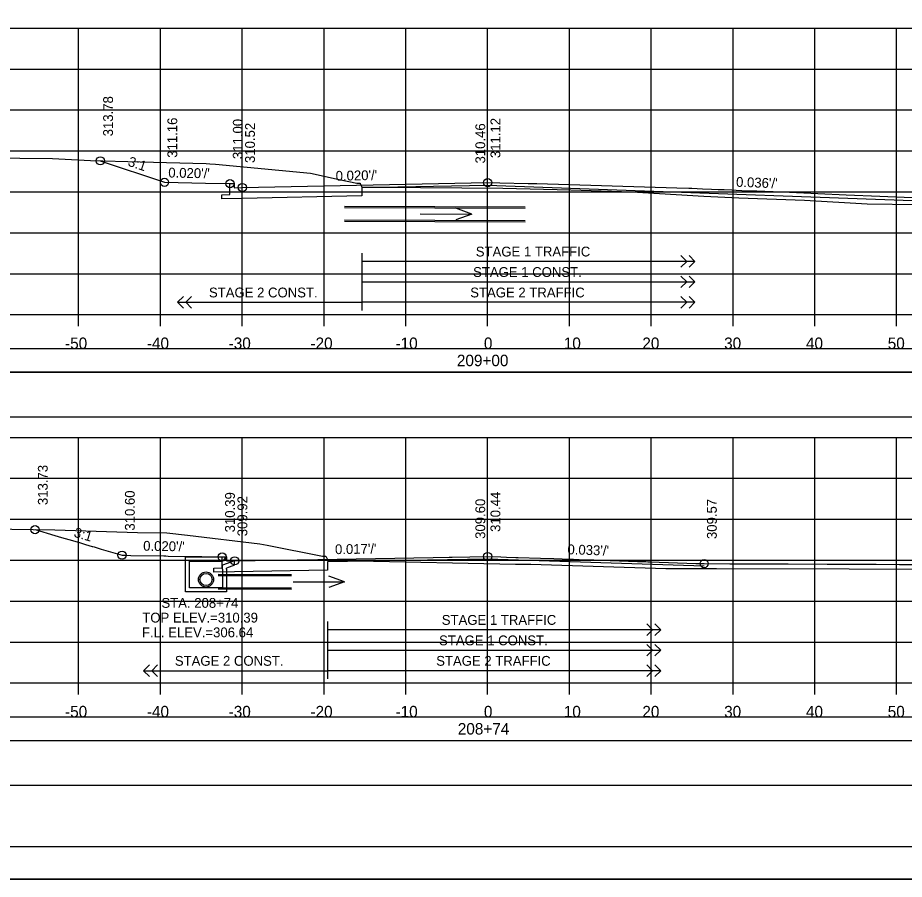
# Model space of a CAD drawing. Extents: x 1368122 to 1710785, y 373130 to 557566.
# Drawn here: x 1369964.8 to 1370073.2, y 374837 to 374942.3 of the extents above; entities that cross this region are included whole.
import ezdxf

# ---------------------------------------------------------------- set-up
doc = ezdxf.new("R2010")
doc.units = 0
for name, color, linetype in [('R_Alt Surface', 7, 'Continuous'), ('R_Axis', 7, 'Continuous'), ('R_Axis Annot', 7, 'Continuous'), ('R_Border', 7, 'Continuous'), ('R_Exist Surface', 7, 'Continuous'), ('R_Fin Surface', 7, 'Continuous'), ('R_Grid', 7, 'Continuous'), ('R_No Plot', 7, 'Continuous'), ('R_Striping', 7, 'Continuous'), ('R_Water', 7, 'Continuous'), ('R_Water Annot', 7, 'Continuous'), ('R_Xsect Elev', 7, 'Continuous'), ('R_Xsect Slope', 7, 'Continuous')]:
    doc.layers.add(name, color=color, linetype=linetype)

msp = doc.modelspace()

# ---------------------------------------------------------------- linework, layer by layer
for points in [[(1369873.09, 374899), (1370171.39, 374899), (1370171.39, 374901.82), (1369873.09, 374901.82)], [(1369873.09, 374893.54), (1370171.39, 374893.54), (1370171.39, 374898.95), (1369873.09, 374898.95)], [(1369873.09, 374854), (1370171.39, 374854), (1370171.39, 374856.82), (1369873.09, 374856.82)], [(1369873.09, 374848.54), (1370171.39, 374848.54), (1370171.39, 374853.95), (1369873.09, 374853.95)]]:
    msp.add_lwpolyline(points, close=True)
at = {"layer": 'R_Alt Surface'}
for points in [[(1370089.97, 374919.34), (1370022.24, 374921.8), (1370006.85, 374921.5), (1370006.85, 374920.5), (1369992.24, 374920.2), (1369989.74, 374920.15), (1369989.74, 374920.65), (1369990.74, 374920.67), (1369990.74, 374922.01)], [(1370048.7, 374875.26), (1370022.24, 374876.13), (1370002.68, 374875.79), (1370002.68, 374874.79), (1369991.31, 374874.6), (1369988.78, 374874.54), (1369988.78, 374875.04), (1369989.79, 374875.06), (1369989.79, 374876.41)]]:
    msp.add_lwpolyline(points, dxfattribs=at)
at = {"layer": 'R_Axis'}
for p, q in [((1369872.24, 374906.01), (1370172.24, 374906.01)), ((1369972.24, 374904.61), (1369972.24, 374906.01)), ((1369982.24, 374904.61), (1369982.24, 374906.01)), ((1369992.24, 374904.61), (1369992.24, 374906.01)), ((1370002.24, 374904.61), (1370002.24, 374906.01)), ((1370012.24, 374904.61), (1370012.24, 374906.01)), ((1370022.24, 374904.61), (1370022.24, 374906.01)), ((1370032.24, 374904.61), (1370032.24, 374906.01)), ((1370042.24, 374904.61), (1370042.24, 374906.01)), ((1370052.24, 374904.61), (1370052.24, 374906.01)), ((1370062.24, 374904.61), (1370062.24, 374906.01)), ((1370072.24, 374904.61), (1370072.24, 374906.01)), ((1369872.24, 374861.01), (1370172.24, 374861.01)), ((1369972.24, 374859.61), (1369972.24, 374861.01)), ((1369982.24, 374859.61), (1369982.24, 374861.01)), ((1369992.24, 374859.61), (1369992.24, 374861.01)), ((1370002.24, 374859.61), (1370002.24, 374861.01)), ((1370012.24, 374859.61), (1370012.24, 374861.01)), ((1370022.24, 374859.61), (1370022.24, 374861.01)), ((1370032.24, 374859.61), (1370032.24, 374861.01)), ((1370042.24, 374859.61), (1370042.24, 374861.01)), ((1370052.24, 374859.61), (1370052.24, 374861.01)), ((1370062.24, 374859.61), (1370062.24, 374861.01)), ((1370072.24, 374859.61), (1370072.24, 374861.01))]:
    msp.add_line(p, q, dxfattribs=at)
at = {"layer": 'R_Border'}
msp.add_line((1370180.42, 374841.01), (1369864.24, 374841.01), dxfattribs=at)
at = {"layer": 'R_Exist Surface'}
for points in [[(1369961.03, 374925.15), (1369969.03, 374925.09), (1369973.7, 374924.82), (1369979.78, 374924.67), (1369987.82, 374924.45), (1369988.27, 374924.44), (1369988.96, 374924.38), (1370000.59, 374923.3), (1370004.09, 374922.53), (1370006.24, 374922.07), (1370006.28, 374922.07), (1370006.65, 374922.08), (1370006.66, 374922.03), (1370006.85, 374921.58), (1370009.01, 374921.56), (1370024.1, 374921.46), (1370032.42, 374921.26), (1370039.86, 374921), (1370048.68, 374920.48), (1370052.94, 374920.29), (1370060.98, 374919.98), (1370068.62, 374919.56), (1370074.8, 374919.47)], [(1369961.38, 374879.83), (1369969.34, 374879.71), (1369979.45, 374879.41), (1369983.02, 374879.37), (1369985.56, 374879.05), (1369994.37, 374878), (1369995.28, 374877.85), (1370002.05, 374876.52), (1370002.41, 374876.52), (1370002.47, 374876.52), (1370002.65, 374876.09), (1370002.68, 374876.02), (1370003.93, 374876), (1370006.36, 374875.93), (1370025.64, 374875.54), (1370027.52, 374875.51), (1370044.04, 374875.01), (1370044.92, 374875), (1370048.85, 374874.98), (1370049.85, 374874.98), (1370050.2, 374874.98), (1370066.45, 374874.95), (1370079.46, 374874.93)]]:
    msp.add_lwpolyline(points, dxfattribs=at)
at = {"layer": 'R_Fin Surface'}
for points in [[(1369974.89, 374924.79), (1369982.74, 374922.17), (1369987.74, 374922.07), (1369990.74, 374922.01), (1369991.24, 374922.01), (1369991.24, 374921.51), (1369992.24, 374921.53), (1370022.24, 374922.13), (1370023.73, 374922.1), (1370027.2, 374922.03), (1370028.25, 374922.01), (1370045.35, 374921.51), (1370046.84, 374921.45), (1370047.19, 374921.44), (1370048.52, 374921.39), (1370049.61, 374921.34), (1370050.42, 374921.31), (1370051.17, 374921.28), (1370052.08, 374921.24), (1370052.6, 374921.22), (1370053.31, 374921.19), (1370054.28, 374921.15), (1370054.96, 374921.12), (1370055.12, 374921.11), (1370055.13, 374921.11), (1370059.14, 374920.95), (1370066.05, 374920.66), (1370070.19, 374920.49), (1370083.98, 374919.92)], [(1369966.91, 374879.74), (1369969.32, 374879.03), (1369970.15, 374878.79), (1369971.48, 374878.4), (1369972.46, 374878.11), (1369973.06, 374877.93), (1369973.89, 374877.69), (1369973.97, 374877.67), (1369974.12, 374877.62), (1369974.98, 374877.37), (1369977.55, 374876.62), (1369977.68, 374876.62), (1369977.7, 374876.62), (1369977.71, 374876.62), (1369978.1, 374876.61), (1369978.62, 374876.6), (1369982.66, 374876.53), (1369982.9, 374876.53), (1369983.2, 374876.52), (1369986.76, 374876.46), (1369987.29, 374876.45), (1369989.41, 374876.41), (1369989.79, 374876.41), (1369989.93, 374876.41), (1369990.3, 374876.41), (1369990.3, 374876.14), (1369990.3, 374875.91), (1369991.31, 374875.93), (1370001.47, 374876.09), (1370015.59, 374876.34), (1370017.53, 374876.37), (1370017.89, 374876.38), (1370022.24, 374876.46), (1370023.84, 374876.41), (1370024.54, 374876.38), (1370025.7, 374876.35), (1370025.97, 374876.34), (1370028.68, 374876.25), (1370030.34, 374876.2), (1370032.38, 374876.13), (1370032.73, 374876.12), (1370034.14, 374876.07), (1370035.21, 374876.04), (1370035.46, 374876.03), (1370036.1, 374876.01), (1370040.57, 374875.86), (1370040.89, 374875.85), (1370041.14, 374875.84), (1370041.59, 374875.83), (1370041.84, 374875.82), (1370041.96, 374875.82), (1370042.1, 374875.81), (1370047.7, 374875.62), (1370047.73, 374875.62), (1370047.75, 374875.62), (1370047.76, 374875.62), (1370047.76, 374875.62), (1370048.7, 374875.59)], [(1370048.7, 374875.59), (1370051.84, 374875.58), (1370056.85, 374875.56), (1370057.8, 374875.56), (1370058.99, 374875.55), (1370063.76, 374875.54), (1370067.24, 374875.52), (1370069.19, 374875.51), (1370069.2, 374875.51), (1370069.21, 374875.51), (1370069.43, 374875.51), (1370069.57, 374875.51), (1370069.58, 374875.51), (1370069.59, 374875.51), (1370069.67, 374875.51), (1370069.72, 374875.51), (1370072.58, 374875.49), (1370075.06, 374875.48)]]:
    msp.add_lwpolyline(points, dxfattribs=at)
at = {"layer": 'R_Grid'}
for p, q in [((1369872.24, 374941.01), (1370172.24, 374941.01)), ((1369972.24, 374906.01), (1369972.24, 374941.01)), ((1369982.24, 374906.01), (1369982.24, 374941.01)), ((1369992.24, 374906.01), (1369992.24, 374941.01)), ((1370002.24, 374906.01), (1370002.24, 374941.01)), ((1370012.24, 374906.01), (1370012.24, 374941.01)), ((1370022.24, 374906.01), (1370022.24, 374941.01)), ((1370032.24, 374906.01), (1370032.24, 374941.01)), ((1370042.24, 374906.01), (1370042.24, 374941.01)), ((1370052.24, 374906.01), (1370052.24, 374941.01)), ((1370062.24, 374906.01), (1370062.24, 374941.01)), ((1370072.24, 374906.01), (1370072.24, 374941.01)), ((1369872.24, 374936.01), (1370172.24, 374936.01)), ((1369872.24, 374931.01), (1370172.24, 374931.01)), ((1369872.24, 374926.01), (1370172.24, 374926.01)), ((1369872.24, 374921.01), (1370172.24, 374921.01)), ((1369872.24, 374916.01), (1370172.24, 374916.01)), ((1369872.24, 374911.01), (1370172.24, 374911.01)), ((1369872.24, 374906.01), (1370172.24, 374906.01)), ((1369872.24, 374891.01), (1370172.24, 374891.01)), ((1369972.24, 374861.01), (1369972.24, 374891.01)), ((1369982.24, 374861.01), (1369982.24, 374891.01)), ((1369992.24, 374861.01), (1369992.24, 374891.01)), ((1370002.24, 374861.01), (1370002.24, 374891.01)), ((1370012.24, 374861.01), (1370012.24, 374891.01)), ((1370022.24, 374861.01), (1370022.24, 374891.01)), ((1370032.24, 374861.01), (1370032.24, 374891.01)), ((1370042.24, 374861.01), (1370042.24, 374891.01)), ((1370052.24, 374861.01), (1370052.24, 374891.01)), ((1370062.24, 374861.01), (1370062.24, 374891.01)), ((1370072.24, 374861.01), (1370072.24, 374891.01)), ((1369872.24, 374886.01), (1370172.24, 374886.01)), ((1369872.24, 374881.01), (1370172.24, 374881.01)), ((1369872.24, 374876.01), (1370172.24, 374876.01)), ((1369872.24, 374871.01), (1370172.24, 374871.01)), ((1369872.24, 374866.01), (1370172.24, 374866.01)), ((1369872.24, 374861.01), (1370172.24, 374861.01))]:
    msp.add_line(p, q, dxfattribs=at)
at = {"layer": 'R_No Plot'}
for p, q in [((1370004.76, 374919.26), (1370026.82, 374919.17)), ((1370004.76, 374917.42), (1370026.82, 374917.33)), ((1369989.28, 374874.32), (1369998.25, 374874.28)), ((1369989.28, 374872.49), (1369998.25, 374872.45)), ((1369851.84, 374837.03), (1370185.17, 374837.03))]:
    msp.add_line(p, q, dxfattribs=at)
for points in [[(1369851.83, 375050.37), (1370185.17, 375050.37), (1370185.17, 374837.03), (1369851.83, 374837.03)], [(1370098.16, 375046.47), (1370117.78, 375046.47), (1370117.78, 375036.59), (1370133.89, 375036.59), (1370157.09, 375036.59), (1370157.21, 375008.44), (1370180.42, 375008.44), (1370180.42, 374841.01), (1369864.24, 374841.01), (1369864.24, 375046.47)]]:
    msp.add_lwpolyline(points, close=True, dxfattribs=at)
for centre, radius in [((1369974.89, 374924.79), 0.5), ((1369982.74, 374922.17), 0.5), ((1369990.74, 374922.01), 0.5), ((1369992.24, 374921.53), 0.5), ((1370022.24, 374922.13), 0.5), ((1369966.91, 374879.74), 0.5), ((1369977.55, 374876.62), 0.5), ((1369989.79, 374876.41), 0.5), ((1369991.31, 374875.93), 0.5), ((1370022.24, 374876.46), 0.5), ((1370048.7, 374875.59), 0.5), ((1369987.81, 374873.65), 0.917)]:
    msp.add_circle(centre, radius, dxfattribs=at)
at = {"layer": 'R_Striping'}
for p, q in [((1370046.57, 374912.51), (1370045.86, 374913.22)), ((1370047.57, 374912.51), (1370046.86, 374913.22)), ((1370045.86, 374911.81), (1370046.57, 374912.51)), ((1370046.86, 374911.81), (1370047.57, 374912.51)), ((1370046.57, 374910.01), (1370045.86, 374910.72)), ((1370045.86, 374909.31), (1370046.57, 374910.01)), ((1370047.57, 374910.01), (1370046.86, 374910.72)), ((1370046.86, 374909.31), (1370047.57, 374910.01)), ((1369984.34, 374907.51), (1369985.05, 374908.22)), ((1369985.34, 374907.51), (1369986.05, 374908.22)), ((1370046.57, 374907.51), (1370045.86, 374908.22)), ((1370047.57, 374907.51), (1370046.86, 374908.22)), ((1369984.34, 374907.51), (1370006.85, 374907.51)), ((1369985.05, 374906.81), (1369984.34, 374907.51)), ((1369986.05, 374906.81), (1369985.34, 374907.51)), ((1370045.86, 374906.81), (1370046.57, 374907.51)), ((1370046.86, 374906.81), (1370047.57, 374907.51)), ((1370042.4, 374867.51), (1370041.69, 374868.22)), ((1370041.69, 374866.81), (1370042.4, 374867.51)), ((1370043.4, 374867.51), (1370042.69, 374868.22)), ((1370042.69, 374866.81), (1370043.4, 374867.51)), ((1370042.4, 374865.01), (1370041.69, 374865.72)), ((1370043.4, 374865.01), (1370042.69, 374865.72)), ((1370041.69, 374864.31), (1370042.4, 374865.01)), ((1370042.69, 374864.31), (1370043.4, 374865.01)), ((1369980.18, 374862.51), (1369980.89, 374863.22)), ((1369981.18, 374862.51), (1369981.89, 374863.22)), ((1370042.4, 374862.51), (1370041.69, 374863.22)), ((1370043.4, 374862.51), (1370042.69, 374863.22)), ((1369980.18, 374862.51), (1370002.68, 374862.51)), ((1369980.89, 374861.81), (1369980.18, 374862.51)), ((1369981.89, 374861.81), (1369981.18, 374862.51)), ((1370041.69, 374861.81), (1370042.4, 374862.51)), ((1370042.69, 374861.81), (1370043.4, 374862.51))]:
    msp.add_line(p, q, dxfattribs=at)
for points in [[(1370006.85, 374913.51), (1370006.85, 374906.51)], [(1370047.57, 374912.51), (1370006.85, 374912.51)], [(1370006.85, 374910.01), (1370047.57, 374910.01)], [(1370047.57, 374907.51), (1370006.85, 374907.51)], [(1370002.68, 374868.51), (1370002.68, 374861.51)], [(1370043.4, 374867.51), (1370002.68, 374867.51)], [(1370002.68, 374865.01), (1370043.4, 374865.01)], [(1370043.4, 374862.51), (1370002.68, 374862.51)]]:
    msp.add_lwpolyline(points, dxfattribs=at)
at = {"layer": 'R_Water'}
for p, q in [((1370004.76, 374919.09), (1370026.82, 374919)), ((1370004.76, 374917.59), (1370026.82, 374917.5)), ((1369985.31, 374876.4), (1369990.06, 374876.4)), ((1369985.31, 374874.9), (1369985.31, 374876.4)), ((1369990.14, 374876.24), (1369989.81, 374875.9)), ((1369990.14, 374876.24), (1369990.06, 374876.4)), ((1369985.81, 374874.9), (1369985.81, 374875.9)), ((1369985.81, 374875.9), (1369989.81, 374875.9)), ((1369991.31, 374875.92), (1369989.81, 374875.4)), ((1369989.81, 374874.9), (1369989.81, 374875.4)), ((1369991.31, 374875.4), (1369990.31, 374875.05)), ((1369989.28, 374874.15), (1369998.25, 374874.12)), ((1369990.31, 374874.9), (1369990.31, 374875.05)), ((1369989.28, 374872.65), (1369998.25, 374872.62))]:
    msp.add_line(p, q, dxfattribs=at)
for points in [[(1369991.31, 374875.4), (1369991.31, 374875.92)], [(1369990.31, 374874.9), (1369990.31, 374872.15), (1369987.81, 374872.15), (1369985.31, 374872.15), (1369985.31, 374874.9)], [(1369989.81, 374874.9), (1369989.81, 374872.65), (1369987.81, 374872.65), (1369985.81, 374872.65), (1369985.81, 374874.9)]]:
    msp.add_lwpolyline(points, dxfattribs=at)
msp.add_circle((1369987.81, 374873.65), 0.75, dxfattribs=at)
at = {"layer": 'R_Water Annot'}
for p, q in [((1370020.29, 374918.29), (1370018.36, 374919)), ((1370014, 374918.32), (1370020.29, 374918.29)), ((1370020.29, 374918.29), (1370018.36, 374917.6)), ((1370004.75, 374873.36), (1370002.83, 374874.06)), ((1369998.47, 374873.38), (1370004.75, 374873.36)), ((1370004.75, 374873.36), (1370002.82, 374872.66))]:
    msp.add_line(p, q, dxfattribs=at)
at = {"layer": 'R_Xsect Elev'}
for p, q in [((1370022.24, 374921.47), (1370022.24, 374931.47)), ((1370022.24, 374875.61), (1370022.24, 374885.61))]:
    msp.add_line(p, q, dxfattribs=at)

# ---------------------------------------------------------------- texts
at = {"layer": 'R_Axis Annot'}
for s, p in [('-50', (1369970.58, 374901.81)), ('-40', (1369980.58, 374901.81)), ('-30', (1369990.58, 374901.81)), ('-20', (1370000.58, 374901.81)), ('-10', (1370010.98, 374901.81)), ('0', (1370021.78, 374901.81)), ('10', (1370031.55, 374901.81)), ('20', (1370041.15, 374901.81)), ('30', (1370051.15, 374901.81)), ('40', (1370061.15, 374901.81)), ('50', (1370071.15, 374901.81)), ('209+00', (1370018.48, 374899.71)), ('-50', (1369970.58, 374856.81)), ('-40', (1369980.58, 374856.81)), ('-30', (1369990.58, 374856.81)), ('-20', (1370000.58, 374856.81)), ('-10', (1370010.98, 374856.81)), ('0', (1370021.78, 374856.81)), ('10', (1370031.55, 374856.81)), ('20', (1370041.15, 374856.81)), ('30', (1370051.15, 374856.81)), ('40', (1370061.15, 374856.81)), ('50', (1370071.15, 374856.81)), ('208+74', (1370018.59, 374854.71))]:
    msp.add_text(s, height=1.4, dxfattribs=at).set_placement(p)
at = {"layer": 'R_Striping'}
for s, p in [('STAGE 1 TRAFFIC', (1370020.79, 374913.11)), ('STAGE 1 CONST.', (1370020.46, 374910.61)), ('STAGE 2 CONST.', (1369988.17, 374908.11)), ('STAGE 2 TRAFFIC', (1370020.11, 374908.11)), ('STAGE 1 TRAFFIC', (1370016.63, 374868.11)), ('STAGE 1 CONST.', (1370016.3, 374865.61)), ('STAGE 2 CONST.', (1369984, 374863.11)), ('STAGE 2 TRAFFIC', (1370015.95, 374863.11))]:
    msp.add_text(s, height=1.2, dxfattribs=at).set_placement(p)
at = {"layer": 'R_Water Annot'}
for s, p in [('STA. 208+74', (1369982.36, 374870.19)), ('TOP ELEV.=310.39', (1369980.02, 374868.39)), ('F.L. ELEV.=306.64', (1369979.98, 374866.59))]:
    msp.add_text(s, height=1.2, dxfattribs=at).set_placement(p)
at = {"layer": 'R_Xsect Elev'}
for s, p in [('313.78', (1369976.44, 374927.79)), ('311.16', (1369984.29, 374925.17)), ('311.00', (1369992.29, 374925.01)), ('310.52', (1369993.79, 374924.53)), ('310.46', (1370021.94, 374924.47)), ('311.12', (1370023.79, 374925.13)), ('313.73', (1369968.46, 374882.74)), ('310.60', (1369979.1, 374879.62)), ('310.39', (1369991.34, 374879.41)), ('310.44', (1370023.79, 374879.46)), ('309.92', (1369992.86, 374878.93)), ('309.60', (1370021.94, 374878.61)), ('309.57', (1370050.25, 374878.59))]:
    msp.add_text(s, height=1.2, rotation=90, dxfattribs=at).set_placement(p)
at = {"layer": 'R_Xsect Slope'}
for s, rotation, p in [('3:1', 341.5668, (1369978.18, 374924.22)), ("0.020'/'", 358.8542, (1369983.19, 374922.76)), ("0.020'/'", 1.1458, (1370003.67, 374922.36)), ("0.036'/'", 357.9139, (1370052.59, 374921.63)), ('3:1', 343.6448, (1369971.57, 374878.89)), ("0.020'/'", 359.0076, (1369980.12, 374877.17)), ("0.017'/'", 0.9783, (1370003.59, 374876.74)), ("0.033'/'", 358.1159, (1370031.98, 374876.74))]:
    msp.add_text(s, height=1.2, rotation=rotation, dxfattribs=at).set_placement(p)

doc.saveas('drawing.dxf')
